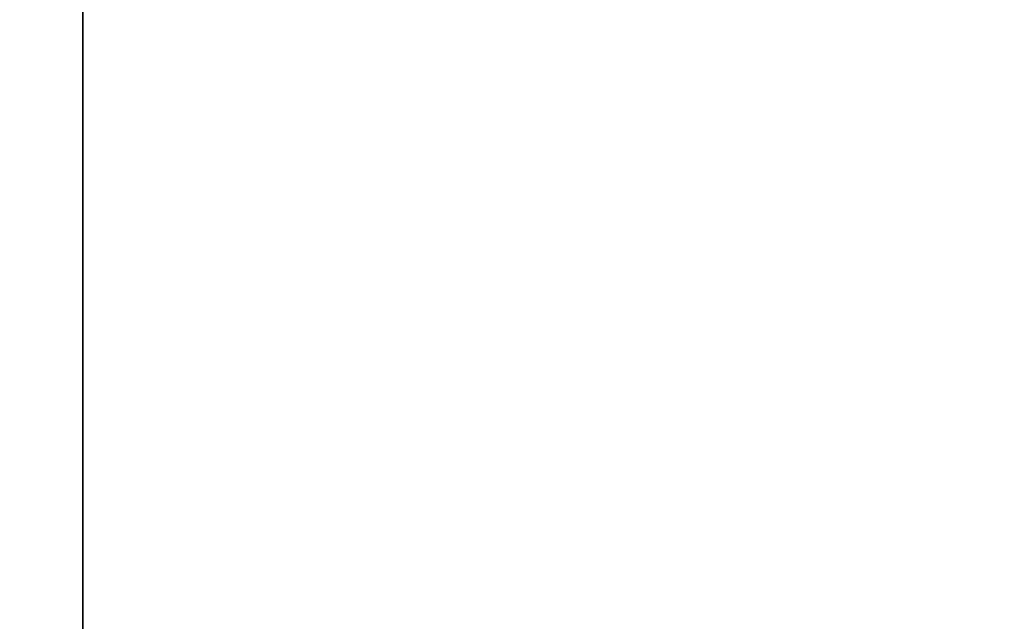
# Model space of a CAD drawing. Extents: x 0 to 80, y 0 to 80.
# Tile 292 of 656: x 8.723044 to 8.723243, y 35.422039 to 35.42216. Entities that reach past the tile are written whole.
import ezdxf

# ---------------------------------------------------------------- set-up
doc = ezdxf.new("R2010")
doc.units = 0
doc.header["$LTSCALE"] = 25.4
doc.layers.get('0').update_dxf_attribs({"color": 13, "linetype": 'CONTINUOUS'})

# ---------------------------------------------------------------- blocks, each defined once
blk = doc.blocks.new('ORBIT-I-KINKIET-20-7806-78')
at = {"color": 7}
blk.add_line((25.11967087, 35.64608002, 343.68878174), (25.11967087, 35.76836014, 343.68878174), dxfattribs=at)
mesh = blk.add_polyface(dxfattribs=at)
corners = [(25.48274612, 35.64608002, 303.72213745), (24.77451897, 35.76836014, 304.12255859), (25.48274612, 35.76836014, 303.72213745)]
mesh.append_faces([[corners[k] for k in face] for face in [(0, 1, 2)]], dxfattribs={"color": 7})
mesh = blk.add_polyface(dxfattribs=at)
corners = [(25.48274612, 35.64608002, 303.72213745), (24.77451897, 35.64608002, 304.12255859), (24.77451897, 35.76836014, 304.12255859)]
mesh.append_faces([[corners[k] for k in face] for face in [(0, 1, 2)]], dxfattribs={"color": 7})
mesh = blk.add_polyface(dxfattribs=at)
corners = [(25.11967087, 35.76836014, 343.68878174), (25.11967087, 35.64608002, 343.68878174), (25.20296288, 35.76836014, 344.54324341)]
mesh.append_faces([[corners[k] for k in face] for face in [(0, 1, 2)]], dxfattribs={"color": 7})
mesh = blk.add_polyface(dxfattribs=at)
corners = [(25.20296288, 35.76836014, 344.54324341), (25.11967087, 35.64608002, 343.68878174), (25.20296288, 35.64608002, 344.54324341)]
mesh.append_faces([[corners[k] for k in face] for face in [(0, 1, 2)]], dxfattribs={"color": 7})

msp = doc.modelspace()

# ---------------------------------------------------------------- block references
at = {"color": 0}
msp.add_blockref('ORBIT-I-KINKIET-20-7806-78', (-16.39661407, -0.34607825, -57.5), dxfattribs=at)

doc.saveas('drawing.dxf')
